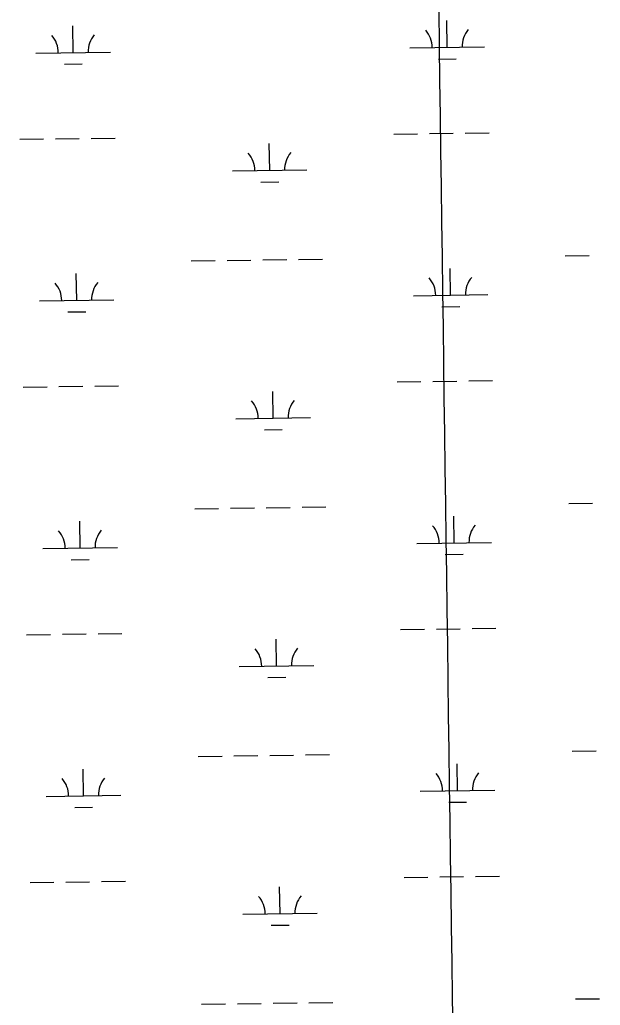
# Model space of a CAD drawing. Extents: x 3767014 to 3805179, y 361544 to 387384.
# Drawn here: x 3778503 to 3779282, y 375822 to 377145 of the extents above; entities that cross this region are included whole.
import ezdxf

# ---------------------------------------------------------------- set-up
doc = ezdxf.new("R2010")
doc.units = 0
for name, color, linetype in [('V-GRID-MAJR', 7, 'Continuous'), ('V-ROAD-CNTR', 7, 'Continuous'), ('V-WETL-SWMP', 7, 'Continuous')]:
    doc.layers.add(name, color=color, linetype=linetype)

msp = doc.modelspace()

# ---------------------------------------------------------------- linework, layer by layer
at = {"layer": 'V-GRID-MAJR'}
msp.add_spline([(3779203.688, 367075.819), (3779120.863, 373133.445), (3779038.002, 379193.674), (3778955.14, 385253.903), (3778955.104, 385256.504)], degree=3, dxfattribs=at)
at = {"layer": 'V-ROAD-CNTR'}
msp.add_spline([(3779017.245, 377890.365), (3779244.469, 377756.728), (3779881.995, 377449.082), (3780464.581, 377244.275), (3781012.991, 377106.296)], degree=3, dxfattribs=at)
at = {"layer": 'V-WETL-SWMP'}
for p, q in [((3778574.917, 377100.798), (3778574.417, 377136.795)), ((3779076.776, 377107.77), (3779076.276, 377143.766)), ((3779026.781, 377107.075), (3779126.771, 377108.464)), ((3778524.922, 377100.104), (3778624.912, 377101.493)), ((3778563.132, 377085.202), (3778587.13, 377085.535)), ((3779064.992, 377092.173), (3779088.989, 377092.507)), ((3779004.979, 376991.329), (3779036.976, 376991.774)), ((3779052.974, 376991.996), (3779084.971, 376992.44)), ((3779100.969, 376992.663), (3779132.966, 376993.107)), ((3778503.119, 376984.358), (3778535.116, 376984.802)), ((3778551.115, 376985.024), (3778583.111, 376985.469)), ((3778599.11, 376985.691), (3778631.107, 376986.136)), ((3778838.576, 376942.583), (3778838.076, 376978.58)), ((3778788.581, 376941.889), (3778888.571, 376943.278)), ((3778826.791, 376926.987), (3778850.789, 376927.32)), ((3778733.41, 376821.04), (3778765.407, 376821.484)), ((3778781.405, 376821.706), (3778813.402, 376822.151)), ((3778829.401, 376822.373), (3778861.397, 376822.818)), ((3778877.396, 376823.04), (3778909.393, 376823.484)), ((3779235.269, 376828.011), (3779267.266, 376828.456)), ((3778579.538, 376768.155), (3778579.038, 376804.152)), ((3779081.397, 376775.127), (3779080.897, 376811.123)), ((3778529.542, 376767.461), (3778629.533, 376768.85)), ((3779031.402, 376774.432), (3779131.392, 376775.821)), ((3778567.753, 376752.559), (3778591.751, 376752.892)), ((3779069.613, 376759.531), (3779093.61, 376759.864)), ((3779009.6, 376658.686), (3779041.596, 376659.131)), ((3779057.595, 376659.353), (3779089.592, 376659.797)), ((3779105.59, 376660.02), (3779137.587, 376660.464)), ((3778507.74, 376651.715), (3778539.737, 376652.159)), ((3778555.735, 376652.382), (3778587.732, 376652.826)), ((3778603.731, 376653.048), (3778635.728, 376653.493)), ((3778843.197, 376609.94), (3778842.697, 376645.937)), ((3778793.201, 376609.246), (3778893.192, 376610.635)), ((3778831.412, 376594.344), (3778855.41, 376594.677)), ((3778738.031, 376488.397), (3778770.028, 376488.841)), ((3778786.026, 376489.064), (3778818.023, 376489.508)), ((3778834.021, 376489.73), (3778866.018, 376490.175)), ((3778882.017, 376490.397), (3778914.014, 376490.841)), ((3779239.89, 376495.368), (3779271.887, 376495.813)), ((3779086.018, 376442.484), (3779085.518, 376478.48)), ((3778584.158, 376435.512), (3778583.658, 376471.509)), ((3778534.163, 376434.818), (3778634.154, 376436.207)), ((3779036.023, 376441.789), (3779136.013, 376443.178)), ((3778572.374, 376419.916), (3778596.372, 376420.25)), ((3779074.233, 376426.888), (3779098.231, 376427.221)), ((3779110.211, 376327.377), (3779142.208, 376327.821)), ((3778512.361, 376319.072), (3778544.358, 376319.516)), ((3778560.356, 376319.739), (3778592.353, 376320.183)), ((3778608.352, 376320.405), (3778640.348, 376320.85)), ((3779014.22, 376326.043), (3779046.217, 376326.488)), ((3779062.216, 376326.71), (3779094.213, 376327.155)), ((3778847.817, 376277.297), (3778847.317, 376313.294)), ((3778797.822, 376276.603), (3778897.813, 376277.992)), ((3778836.033, 376261.701), (3778860.031, 376262.035)), ((3778742.652, 376155.754), (3778774.648, 376156.198)), ((3778790.647, 376156.421), (3778822.644, 376156.865)), ((3778838.642, 376157.087), (3778870.639, 376157.532)), ((3778886.638, 376157.754), (3778918.635, 376158.199)), ((3779244.511, 376162.725), (3779276.508, 376163.17)), ((3779090.639, 376109.841), (3779090.139, 376145.837)), ((3778588.779, 376102.87), (3778588.279, 376138.866)), ((3778538.784, 376102.175), (3778638.774, 376103.564)), ((3779040.644, 376109.146), (3779140.634, 376110.535)), ((3779078.854, 376094.245), (3779102.852, 376094.578)), ((3778576.995, 376087.273), (3778600.992, 376087.607)), ((3778516.982, 375986.429), (3778548.979, 375986.874)), ((3778564.977, 375987.096), (3778596.974, 375987.54)), ((3778612.972, 375987.762), (3778644.969, 375988.207)), ((3779018.841, 375993.4), (3779050.838, 375993.845)), ((3779066.837, 375994.067), (3779098.833, 375994.512)), ((3779114.832, 375994.734), (3779146.829, 375995.178)), ((3778852.438, 375944.654), (3778851.938, 375980.651)), ((3778802.443, 375943.96), (3778902.433, 375945.349)), ((3778840.654, 375929.058), (3778864.651, 375929.392)), ((3778843.263, 375824.444), (3778875.26, 375824.889)), ((3778891.258, 375825.111), (3778923.255, 375825.556)), ((3779249.132, 375830.082), (3779281.129, 375830.527)), ((3778747.272, 375823.111), (3778779.269, 375823.555)), ((3778795.268, 375823.778), (3778827.265, 375824.222))]:
    msp.add_line(p, q, dxfattribs=at)
for centre, start, end in [((3778519.673, 377100.506), 0.024037, 41.567695), ((3778630.148, 377102.04), 140.024034, 181.567693), ((3779021.532, 377107.477), 0.024037, 41.567695), ((3779132.007, 377109.012), 140.024034, 181.567693), ((3778783.332, 376942.291), 0.024037, 41.567695), ((3778893.807, 376943.825), 140.024034, 181.567693), ((3778524.293, 376767.863), 0.024037, 41.567695), ((3778634.769, 376769.397), 140.024034, 181.567693), ((3779026.153, 376774.834), 0.024037, 41.567695), ((3779136.628, 376776.369), 140.024034, 181.567693), ((3778787.952, 376609.648), 0.024037, 41.567695), ((3778898.428, 376611.182), 140.024034, 181.567693), ((3779030.774, 376442.191), 0.024037, 41.567695), ((3779141.249, 376443.726), 140.024034, 181.567693), ((3778528.914, 376435.22), 0.024037, 41.567695), ((3778639.389, 376436.754), 140.024034, 181.567693), ((3778903.048, 376278.539), 140.024034, 181.567693), ((3778792.573, 376277.005), 0.024037, 41.567695), ((3779035.395, 376109.548), 0.024037, 41.567695), ((3779145.87, 376111.083), 140.024034, 181.567693), ((3778533.535, 376102.577), 0.024037, 41.567695), ((3778644.01, 376104.112), 140.024034, 181.567693), ((3778797.194, 375944.362), 0.024037, 41.567695), ((3778907.669, 375945.897), 140.024034, 181.567693)]:
    msp.add_arc(centre, 35.246, start, end, dxfattribs=at)

doc.saveas('drawing.dxf')
